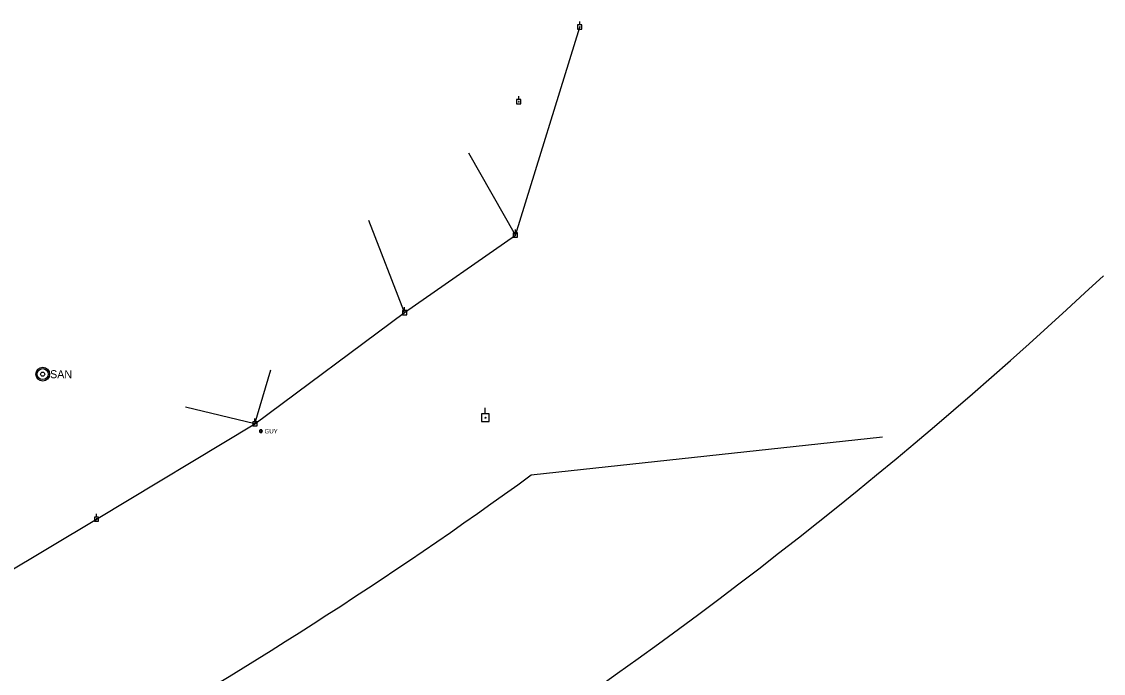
# Model space of a CAD drawing. Extents: x 600849 to 606371, y 330010 to 403088.
# Drawn here: x 605425 to 606371, y 333974 to 334544 of the extents above; entities that cross this region are included whole.
import ezdxf

# ---------------------------------------------------------------- set-up
doc = ezdxf.new("R2010")
doc.units = 0
for name, color, linetype in [('E_UTL_EGuyWire', 7, 'Continuous'), ('E_UTL_EPowerPole', 7, 'Continuous'), ('E_UTL_Overhead', 7, 'Continuous'), ('E_UTL_SAN', 7, 'Continuous'), ('E_UTL_W_UG', 7, 'Continuous')]:
    doc.layers.add(name, color=color, linetype=linetype)

msp = doc.modelspace()

# ---------------------------------------------------------------- linework, layer by layer
at = {"layer": 'E_UTL_EGuyWire'}
for points in [[(605635.7, 334185.85), (605635.68, 334186.09), (605635.61, 334186.33), (605635.5, 334186.54), (605635.35, 334186.73), (605635.16, 334186.89), (605634.95, 334187.02), (605634.72, 334187.1), (605634.48, 334187.13), (605634.24, 334187.12), (605634, 334187.06), (605633.78, 334186.96), (605633.58, 334186.82), (605633.41, 334186.64), (605633.28, 334186.44), (605633.19, 334186.21), (605633.14, 334185.97), (605633.14, 334185.73), (605633.19, 334185.49), (605633.28, 334185.26), (605633.41, 334185.06), (605633.58, 334184.88), (605633.78, 334184.74), (605634, 334184.64), (605634.24, 334184.58), (605634.48, 334184.57), (605634.72, 334184.6), (605634.95, 334184.68), (605635.16, 334184.8), (605635.35, 334184.96), (605635.5, 334185.16), (605635.61, 334185.37), (605635.68, 334185.61), (605635.7, 334185.85)], [(605634.58, 334185.85), (605634.58, 334185.88), (605634.57, 334185.91), (605634.56, 334185.94), (605634.54, 334185.96), (605634.51, 334185.98), (605634.49, 334186), (605634.46, 334186.01), (605634.43, 334186.01), (605634.4, 334186.01), (605634.37, 334186), (605634.34, 334185.99), (605634.32, 334185.97), (605634.29, 334185.95), (605634.28, 334185.92), (605634.27, 334185.89), (605634.26, 334185.86), (605634.26, 334185.83), (605634.27, 334185.8), (605634.28, 334185.78), (605634.29, 334185.75), (605634.32, 334185.73), (605634.34, 334185.71), (605634.37, 334185.7), (605634.4, 334185.69), (605634.43, 334185.69), (605634.46, 334185.69), (605634.49, 334185.7), (605634.51, 334185.72), (605634.54, 334185.74), (605634.56, 334185.76), (605634.57, 334185.79), (605634.58, 334185.82), (605634.58, 334185.85)]]:
    msp.add_lwpolyline(points, dxfattribs=at)
at = {"layer": 'E_UTL_EPowerPole'}
for points in [[(605915.18, 334541.31), (605911.49, 334541.31)], [(605911.49, 334541.31), (605911.49, 334537.62)], [(605913.34, 334541.31), (605913.34, 334544.22)], [(605915.18, 334537.62), (605915.18, 334541.31)], [(605911.49, 334537.62), (605915.18, 334537.62)], [(605913.61, 334539.47), (605913.6, 334539.51), (605913.59, 334539.56), (605913.57, 334539.6), (605913.54, 334539.63), (605913.51, 334539.66), (605913.47, 334539.69), (605913.43, 334539.7), (605913.38, 334539.71), (605913.34, 334539.71), (605913.29, 334539.7), (605913.25, 334539.68), (605913.21, 334539.65), (605913.18, 334539.62), (605913.16, 334539.58), (605913.14, 334539.54), (605913.13, 334539.49), (605913.13, 334539.45), (605913.14, 334539.4), (605913.16, 334539.36), (605913.18, 334539.32), (605913.21, 334539.29), (605913.25, 334539.26), (605913.29, 334539.24), (605913.34, 334539.23), (605913.38, 334539.23), (605913.43, 334539.24), (605913.47, 334539.25), (605913.51, 334539.28), (605913.54, 334539.31), (605913.57, 334539.34), (605913.59, 334539.38), (605913.6, 334539.42), (605913.61, 334539.47)], [(605861.83, 334475.97), (605858.14, 334475.97)], [(605858.14, 334475.97), (605858.14, 334472.28)], [(605860.26, 334474.13), (605860.25, 334474.17), (605860.24, 334474.22), (605860.22, 334474.26), (605860.19, 334474.29), (605860.16, 334474.32), (605860.12, 334474.35), (605860.08, 334474.36), (605860.03, 334474.37), (605859.99, 334474.37), (605859.94, 334474.35), (605859.9, 334474.34), (605859.86, 334474.31), (605859.83, 334474.28), (605859.81, 334474.24), (605859.79, 334474.2), (605859.78, 334474.15), (605859.78, 334474.11), (605859.79, 334474.06), (605859.81, 334474.02), (605859.83, 334473.98), (605859.86, 334473.95), (605859.9, 334473.92), (605859.94, 334473.9), (605859.99, 334473.89), (605860.03, 334473.89), (605860.08, 334473.9), (605860.12, 334473.91), (605860.16, 334473.93), (605860.19, 334473.96), (605860.22, 334474), (605860.24, 334474.04), (605860.25, 334474.08), (605860.26, 334474.13)], [(605859.99, 334475.97), (605859.99, 334478.88)], [(605861.83, 334472.28), (605861.83, 334475.97)], [(605858.14, 334472.28), (605861.83, 334472.28)], [(605857.06, 334359.35), (605857.06, 334362.26)], [(605858.9, 334359.35), (605855.21, 334359.35)], [(605855.21, 334359.35), (605855.21, 334355.66)], [(605855.21, 334355.66), (605858.9, 334355.66)], [(605857.33, 334357.51), (605857.32, 334357.55), (605857.31, 334357.6), (605857.29, 334357.64), (605857.26, 334357.67), (605857.23, 334357.7), (605857.19, 334357.73), (605857.15, 334357.74), (605857.1, 334357.75), (605857.06, 334357.75), (605857.01, 334357.74), (605856.97, 334357.72), (605856.93, 334357.69), (605856.9, 334357.66), (605856.88, 334357.62), (605856.86, 334357.58), (605856.85, 334357.53), (605856.85, 334357.49), (605856.86, 334357.44), (605856.88, 334357.4), (605856.9, 334357.36), (605856.93, 334357.33), (605856.97, 334357.3), (605857.01, 334357.28), (605857.06, 334357.27), (605857.1, 334357.27), (605857.15, 334357.28), (605857.19, 334357.29), (605857.23, 334357.32), (605857.26, 334357.35), (605857.29, 334357.38), (605857.31, 334357.42), (605857.32, 334357.46), (605857.33, 334357.51)], [(605858.9, 334355.66), (605858.9, 334359.35)], [(605760.13, 334291.4), (605760.13, 334294.31)], [(605761.97, 334291.4), (605758.28, 334291.4)], [(605758.28, 334291.4), (605758.28, 334287.71)], [(605758.28, 334287.71), (605761.97, 334287.71)], [(605760.4, 334289.56), (605760.39, 334289.6), (605760.38, 334289.65), (605760.36, 334289.69), (605760.33, 334289.72), (605760.3, 334289.75), (605760.26, 334289.78), (605760.22, 334289.79), (605760.17, 334289.8), (605760.13, 334289.8), (605760.08, 334289.79), (605760.04, 334289.77), (605760, 334289.74), (605759.97, 334289.71), (605759.95, 334289.67), (605759.93, 334289.63), (605759.92, 334289.58), (605759.92, 334289.54), (605759.93, 334289.49), (605759.95, 334289.45), (605759.97, 334289.41), (605760, 334289.38), (605760.04, 334289.35), (605760.08, 334289.33), (605760.13, 334289.32), (605760.17, 334289.32), (605760.22, 334289.33), (605760.26, 334289.34), (605760.3, 334289.37), (605760.33, 334289.4), (605760.36, 334289.43), (605760.38, 334289.47), (605760.39, 334289.51), (605760.4, 334289.56)], [(605761.97, 334287.71), (605761.97, 334291.4)], [(605834.09, 334200.89), (605827.39, 334200.89)], [(605827.39, 334200.89), (605827.39, 334194.18)], [(605830.74, 334200.89), (605830.74, 334206.18)], [(605834.09, 334194.18), (605834.09, 334200.89)], [(605631.07, 334194.15), (605627.38, 334194.15)], [(605627.38, 334194.15), (605627.38, 334190.46)], [(605627.38, 334190.46), (605631.07, 334190.46)], [(605629.5, 334192.31), (605629.49, 334192.35), (605629.48, 334192.4), (605629.46, 334192.44), (605629.43, 334192.47), (605629.4, 334192.5), (605629.36, 334192.53), (605629.32, 334192.54), (605629.27, 334192.55), (605629.23, 334192.55), (605629.18, 334192.54), (605629.14, 334192.52), (605629.1, 334192.49), (605629.07, 334192.46), (605629.05, 334192.42), (605629.03, 334192.38), (605629.02, 334192.33), (605629.02, 334192.29), (605629.03, 334192.24), (605629.05, 334192.2), (605629.07, 334192.16), (605629.1, 334192.13), (605629.14, 334192.1), (605629.18, 334192.08), (605629.23, 334192.07), (605629.27, 334192.07), (605629.32, 334192.08), (605629.36, 334192.09), (605629.4, 334192.12), (605629.43, 334192.15), (605629.46, 334192.18), (605629.48, 334192.22), (605629.49, 334192.26), (605629.5, 334192.31)], [(605629.23, 334194.15), (605629.23, 334197.06)], [(605631.07, 334190.46), (605631.07, 334194.15)], [(605827.39, 334194.18), (605834.09, 334194.18)], [(605492.48, 334110.74), (605488.8, 334110.74)], [(605488.8, 334110.74), (605488.8, 334107.05)], [(605488.8, 334107.05), (605492.48, 334107.05)], [(605490.91, 334108.9), (605490.91, 334108.95), (605490.89, 334108.99), (605490.87, 334109.03), (605490.84, 334109.07), (605490.81, 334109.1), (605490.77, 334109.12), (605490.73, 334109.13), (605490.68, 334109.14), (605490.64, 334109.14), (605490.59, 334109.13), (605490.55, 334109.11), (605490.52, 334109.08), (605490.48, 334109.05), (605490.46, 334109.01), (605490.44, 334108.97), (605490.43, 334108.92), (605490.43, 334108.88), (605490.44, 334108.83), (605490.46, 334108.79), (605490.48, 334108.75), (605490.52, 334108.72), (605490.55, 334108.7), (605490.59, 334108.68), (605490.64, 334108.67), (605490.68, 334108.66), (605490.73, 334108.67), (605490.77, 334108.68), (605490.81, 334108.71), (605490.84, 334108.74), (605490.87, 334108.77), (605490.89, 334108.81), (605490.91, 334108.86), (605490.91, 334108.9)], [(605490.64, 334110.74), (605490.64, 334113.65)], [(605492.48, 334107.05), (605492.48, 334110.74)]]:
    msp.add_lwpolyline(points, dxfattribs=at)
msp.add_circle((605830.8, 334197.54), 0.434, dxfattribs=at)
at = {"layer": 'E_UTL_Overhead'}
for p, q in [((605857.09, 334357.51), (605816.18, 334429.24)), ((605760.16, 334289.56), (605728.9, 334370.19)), ((605629.26, 334192.31), (605643.06, 334239.39)), ((605629.26, 334192.31), (605568.34, 334206.95))]:
    msp.add_line(p, q, dxfattribs=at)
msp.add_lwpolyline([(605062.13, 334030.34), (605161.83, 334033.05), (605261.23, 334034.58), (605366.02, 334034.35), (605490.67, 334108.9), (605629.26, 334192.31), (605760.16, 334289.56), (605857.09, 334357.51), (605913.37, 334539.47)], dxfattribs=at)
at = {"layer": 'E_UTL_SAN'}
for radius in [6, 4.8, 1.8]:
    msp.add_circle((605443.55, 334235.75), radius, dxfattribs=at)
at = {"layer": 'E_UTL_W_UG'}
msp.add_line((605870.81, 334147.53), (606178.25, 334180.85), dxfattribs=at)
for radius, start, end in [(4094.72, 293.47118, 313.14982), (3909.72, 292.49427, 306.0322)]:
    msp.add_arc((603570.96, 337309.26), radius, start, end, dxfattribs=at)

# ---------------------------------------------------------------- texts
at = {"layer": 'E_UTL_EGuyWire'}
msp.add_text('GUY', height=3.85, dxfattribs=at).set_placement((605637.63, 334183.92))
at = {"layer": 'E_UTL_SAN'}
msp.add_text('SAN', height=6.998, dxfattribs=at).set_placement((605450.03, 334232.21))

doc.saveas('drawing.dxf')
